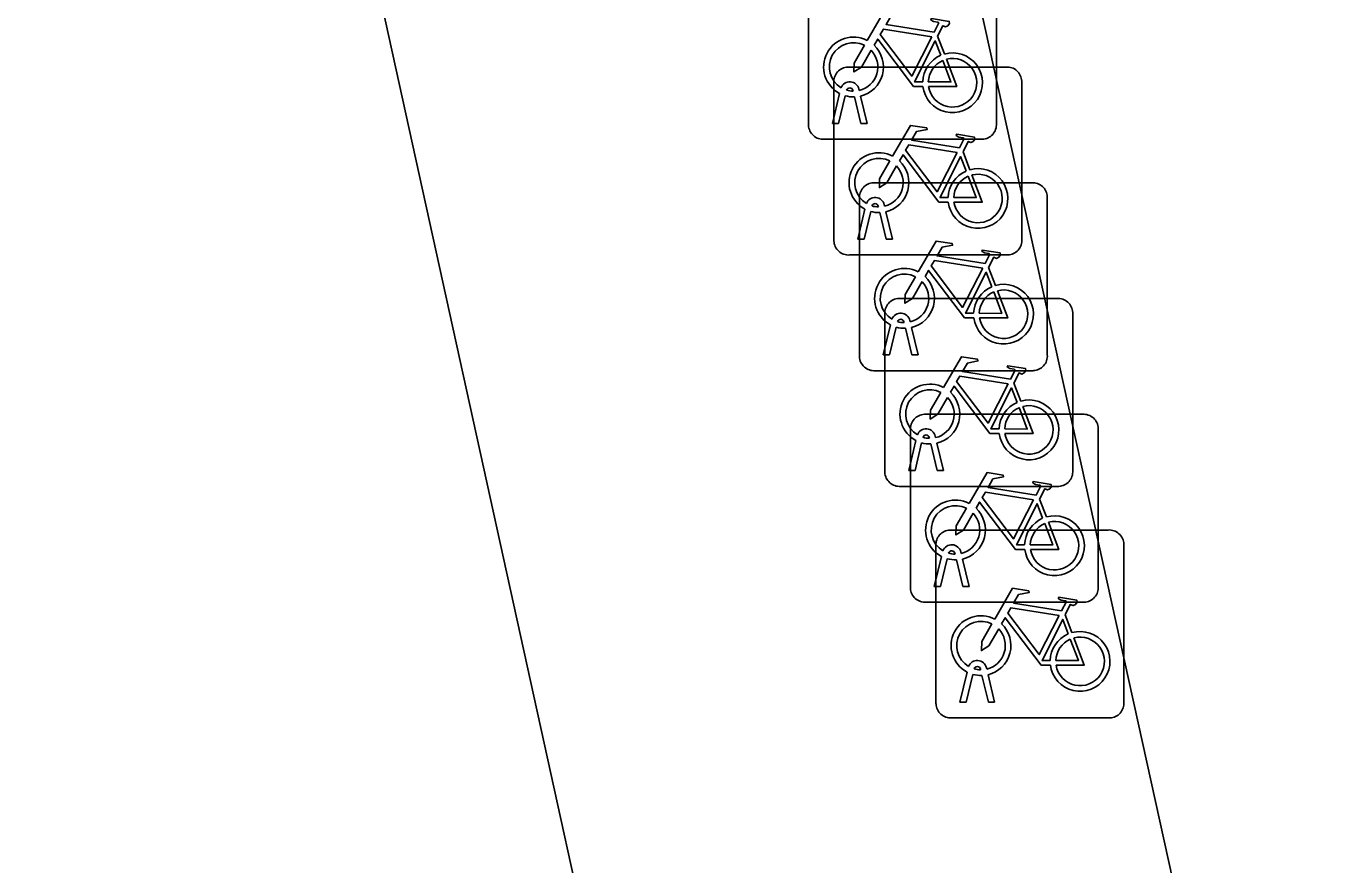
# Model space of a CAD drawing. Extents: x 160037 to 160839, y 385326 to 386441.
# Drawn here: x 160774.25 to 160781.24, y 385422.35 to 385426.81 of the extents above; entities that cross this region are included whole.
import ezdxf

# ---------------------------------------------------------------- set-up
doc = ezdxf.new("R2010")
doc.units = 0
for name, color, linetype in [('IMGEO_Fietsenrek', 7, 'Continuous'), ('IMGEO_Pand', 7, 'Continuous'), ('IMGEO_Rijbaan_lokaal_open', 7, 'Continuous')]:
    doc.layers.add(name, color=color, linetype=linetype)

msp = doc.modelspace()

# ---------------------------------------------------------------- linework, layer by layer
at = {"layer": 'IMGEO_Fietsenrek'}
for p, q in [((160778.4055, 385426.2799), (160778.4055, 385427.1208)), ((160778.4055, 385427.1208), (160778.4055, 385426.2799)), ((160779.4045, 385427.1301), (160779.4045, 385426.2892)), ((160779.4045, 385426.2892), (160779.4045, 385427.1301)), ((160779.0922, 385426.7542), (160779.1285, 385426.659)), ((160778.6149, 385426.5895), (160779.4558, 385426.5895)), ((160779.4558, 385426.5895), (160778.6149, 385426.5895)), ((160779.5395, 385426.5151), (160779.5395, 385425.6742)), ((160779.5395, 385425.6742), (160779.5395, 385426.5151)), ((160778.5325, 385426.2893), (160778.5708, 385426.4493)), ((160778.5405, 385425.6649), (160778.5405, 385426.5058)), ((160778.5405, 385426.5058), (160778.5405, 385425.6649)), ((160778.6429, 385426.4609), (160778.6419, 385426.4652)), ((160778.6736, 385426.4724), (160778.6754, 385426.4645)), ((160778.6012, 385426.4371), (160778.5659, 385426.2893)), ((160778.684, 385426.2893), (160778.6501, 385426.431)), ((160778.6824, 385426.4353), (160778.7174, 385426.2893)), ((160778.5659, 385426.2893), (160778.5325, 385426.2893)), ((160778.7174, 385426.2893), (160778.684, 385426.2893)), ((160779.3301, 385426.2055), (160778.4892, 385426.2055)), ((160778.4892, 385426.2055), (160779.3301, 385426.2055)), ((160779.2272, 385426.1392), (160779.2635, 385426.044)), ((160778.7509, 385425.9745), (160779.5918, 385425.9745)), ((160779.5918, 385425.9745), (160778.7509, 385425.9745)), ((160778.6765, 385425.0499), (160778.6765, 385425.8908)), ((160778.6765, 385425.8908), (160778.6765, 385425.0499)), ((160779.6755, 385425.9001), (160779.6755, 385425.0592)), ((160779.6755, 385425.0592), (160779.6755, 385425.9001)), ((160778.6675, 385425.6743), (160778.7058, 385425.8343)), ((160778.7362, 385425.8221), (160778.7009, 385425.6743)), ((160778.7779, 385425.8459), (160778.7769, 385425.8502)), ((160778.819, 385425.6743), (160778.7851, 385425.816)), ((160778.8086, 385425.8574), (160778.8104, 385425.8495)), ((160778.8174, 385425.8203), (160778.8524, 385425.6743)), ((160778.7009, 385425.6743), (160778.6675, 385425.6743)), ((160778.8524, 385425.6743), (160778.819, 385425.6743)), ((160779.4651, 385425.5905), (160778.6242, 385425.5905)), ((160778.6242, 385425.5905), (160779.4651, 385425.5905)), ((160779.3632, 385425.5242), (160779.3995, 385425.429)), ((160778.8859, 385425.3595), (160779.7268, 385425.3595)), ((160779.7268, 385425.3595), (160778.8859, 385425.3595)), ((160778.8115, 385424.4349), (160778.8115, 385425.2758)), ((160778.8115, 385425.2758), (160778.8115, 385424.4349)), ((160779.8105, 385425.2851), (160779.8105, 385424.4442)), ((160779.8105, 385424.4442), (160779.8105, 385425.2851)), ((160778.8035, 385425.0593), (160778.8418, 385425.2193)), ((160778.8722, 385425.2071), (160778.8369, 385425.0593)), ((160778.9139, 385425.2309), (160778.9129, 385425.2352)), ((160778.955, 385425.0593), (160778.9211, 385425.201)), ((160778.9446, 385425.2424), (160778.9464, 385425.2345)), ((160778.9534, 385425.2053), (160778.9884, 385425.0593)), ((160778.8369, 385425.0593), (160778.8035, 385425.0593)), ((160778.9884, 385425.0593), (160778.955, 385425.0593)), ((160779.6011, 385424.9755), (160778.7602, 385424.9755)), ((160778.7602, 385424.9755), (160779.6011, 385424.9755)), ((160779.4982, 385424.9092), (160779.5345, 385424.814)), ((160779.0219, 385424.7435), (160779.8628, 385424.7435)), ((160779.8628, 385424.7435), (160779.0219, 385424.7435)), ((160778.9475, 385423.8189), (160778.9475, 385424.6598)), ((160778.9475, 385424.6598), (160778.9475, 385423.8189)), ((160779.0796, 385424.6274), (160779.0814, 385424.6195)), ((160779.9465, 385424.6691), (160779.9465, 385423.8282)), ((160779.9465, 385423.8282), (160779.9465, 385424.6691)), ((160778.9385, 385424.4443), (160778.9768, 385424.6043)), ((160779.0072, 385424.5921), (160778.9719, 385424.4443)), ((160779.0489, 385424.6159), (160779.0479, 385424.6202)), ((160779.09, 385424.4443), (160779.0561, 385424.586)), ((160779.0884, 385424.5903), (160779.1234, 385424.4443)), ((160778.9719, 385424.4443), (160778.9385, 385424.4443)), ((160779.1234, 385424.4443), (160779.09, 385424.4443)), ((160779.7361, 385424.3605), (160778.8952, 385424.3605)), ((160778.8952, 385424.3605), (160779.7361, 385424.3605)), ((160779.6342, 385424.2932), (160779.6705, 385424.198)), ((160779.1579, 385424.1285), (160779.9988, 385424.1285)), ((160779.9988, 385424.1285), (160779.1579, 385424.1285)), ((160779.0835, 385423.2039), (160779.0835, 385424.0448)), ((160779.0835, 385424.0448), (160779.0835, 385423.2039)), ((160779.1849, 385423.9999), (160779.1839, 385424.0042)), ((160779.2156, 385424.0114), (160779.2174, 385424.0035)), ((160780.0825, 385424.0541), (160780.0825, 385423.2132)), ((160780.0825, 385423.2132), (160780.0825, 385424.0541)), ((160779.0745, 385423.8283), (160779.1128, 385423.9883)), ((160779.1432, 385423.9761), (160779.1079, 385423.8283)), ((160779.226, 385423.8283), (160779.1921, 385423.97)), ((160779.2244, 385423.9743), (160779.2594, 385423.8283)), ((160779.1079, 385423.8283), (160779.0745, 385423.8283)), ((160779.2594, 385423.8283), (160779.226, 385423.8283)), ((160779.8721, 385423.7445), (160779.0312, 385423.7445)), ((160779.0312, 385423.7445), (160779.8721, 385423.7445)), ((160779.7702, 385423.6782), (160779.8065, 385423.583)), ((160779.2105, 385423.2133), (160779.2488, 385423.3733)), ((160779.3209, 385423.3849), (160779.3199, 385423.3892)), ((160779.3516, 385423.3964), (160779.3534, 385423.3885)), ((160779.2792, 385423.3611), (160779.2439, 385423.2133)), ((160779.362, 385423.2133), (160779.3281, 385423.355)), ((160779.3604, 385423.3593), (160779.3954, 385423.2133)), ((160779.2439, 385423.2133), (160779.2105, 385423.2133)), ((160779.3954, 385423.2133), (160779.362, 385423.2133)), ((160780.0081, 385423.1295), (160779.1672, 385423.1295)), ((160779.1672, 385423.1295), (160780.0081, 385423.1295))]:
    msp.add_line(p, q, dxfattribs=at)
for points in [[(160778.7181, 385426.7312), (160778.8128, 385426.8947), (160778.899, 385426.8809), (160778.9007, 385426.8722), (160778.8446, 385426.8613), (160778.8184, 385426.816), (160779.0736, 385426.7752)], [(160779.0607, 385426.75), (160778.8039, 385426.791), (160778.7872, 385426.7622), (160778.9542, 385426.5419), (160779.0607, 385426.75)], [(160779.0736, 385426.7752), (160779.0986, 385426.824), (160779.0935, 385426.828), (160779.0703, 385426.8317), (160779.0576, 385426.8392), (160779.0566, 385426.8423), (160779.0588, 385426.8469), (160779.1536, 385426.8318), (160779.1559, 385426.8215), (160779.1465, 385426.8091), (160779.1341, 385426.8027), (160779.1196, 385426.8089), (160779.0922, 385426.7542)], [(160779.0138, 385426.4865), (160778.9641, 385426.4866), (160778.7734, 385426.7383), (160778.7544, 385426.7055)], [(160779.1087, 385426.652), (160779.0794, 385426.7288), (160778.97, 385426.5107), (160779.0127, 385426.5106)], [(160778.7388, 385426.6787), (160778.6872, 385426.5895), (160778.6473, 385426.5635), (160778.6485, 385426.611), (160778.703, 385426.7052)], [(160779.0427, 385426.5105), (160779.1626, 385426.5103), (160779.1194, 385426.6239)], [(160779.1392, 385426.6308), (160779.1942, 385426.4862), (160779.0441, 385426.4865)], [(160778.8531, 385426.1162), (160778.9478, 385426.2797), (160779.034, 385426.2659), (160779.0357, 385426.2572), (160778.9796, 385426.2463), (160778.9534, 385426.201), (160779.2086, 385426.1602)], [(160779.2086, 385426.1602), (160779.2336, 385426.209), (160779.2285, 385426.213), (160779.2053, 385426.2167), (160779.1926, 385426.2242), (160779.1916, 385426.2273), (160779.1938, 385426.2319), (160779.2886, 385426.2168), (160779.2909, 385426.2065), (160779.2815, 385426.1941), (160779.2691, 385426.1877), (160779.2546, 385426.1939), (160779.2272, 385426.1392)], [(160779.1957, 385426.135), (160778.9389, 385426.176), (160778.9222, 385426.1472), (160779.0892, 385425.9269), (160779.1957, 385426.135)], [(160779.1488, 385425.8715), (160779.0991, 385425.8716), (160778.9084, 385426.1233), (160778.8894, 385426.0905)], [(160779.2437, 385426.037), (160779.2144, 385426.1138), (160779.105, 385425.8957), (160779.1477, 385425.8956)], [(160778.8738, 385426.0637), (160778.8222, 385425.9745), (160778.7823, 385425.9485), (160778.7835, 385425.996), (160778.838, 385426.0902)], [(160779.1777, 385425.8955), (160779.2976, 385425.8953), (160779.2544, 385426.0089)], [(160779.2742, 385426.0158), (160779.3292, 385425.8712), (160779.1791, 385425.8715)], [(160778.9891, 385425.5012), (160779.0838, 385425.6647), (160779.17, 385425.6509), (160779.1717, 385425.6422), (160779.1156, 385425.6313), (160779.0894, 385425.586), (160779.3446, 385425.5452)], [(160779.3446, 385425.5452), (160779.3696, 385425.594), (160779.3645, 385425.598), (160779.3413, 385425.6017), (160779.3286, 385425.6092), (160779.3276, 385425.6123), (160779.3298, 385425.6169), (160779.4246, 385425.6018), (160779.4269, 385425.5915), (160779.4175, 385425.5791), (160779.4051, 385425.5727), (160779.3906, 385425.5789), (160779.3632, 385425.5242)], [(160779.3317, 385425.52), (160779.0749, 385425.561), (160779.0582, 385425.5322), (160779.2252, 385425.3119), (160779.3317, 385425.52)], [(160779.0098, 385425.4487), (160778.9582, 385425.3595), (160778.9183, 385425.3335), (160778.9195, 385425.381), (160778.974, 385425.4752)], [(160779.2848, 385425.2565), (160779.2351, 385425.2566), (160779.0444, 385425.5083), (160779.0254, 385425.4755)], [(160779.3797, 385425.422), (160779.3504, 385425.4988), (160779.241, 385425.2807), (160779.2837, 385425.2806)], [(160779.3137, 385425.2805), (160779.4336, 385425.2803), (160779.3904, 385425.3939)], [(160779.4102, 385425.4008), (160779.4652, 385425.2562), (160779.3151, 385425.2565)], [(160779.1241, 385424.8862), (160779.2188, 385425.0497), (160779.305, 385425.0359), (160779.3067, 385425.0272), (160779.2506, 385425.0163), (160779.2244, 385424.971), (160779.4796, 385424.9302)], [(160779.4796, 385424.9302), (160779.5046, 385424.979), (160779.4995, 385424.983), (160779.4763, 385424.9867), (160779.4636, 385424.9942), (160779.4626, 385424.9973), (160779.4648, 385425.0019), (160779.5596, 385424.9868), (160779.5619, 385424.9765), (160779.5525, 385424.9641), (160779.5401, 385424.9577), (160779.5256, 385424.9639), (160779.4982, 385424.9092)], [(160779.4667, 385424.905), (160779.2099, 385424.946), (160779.1932, 385424.9172), (160779.3602, 385424.6969), (160779.4667, 385424.905)], [(160779.1448, 385424.8337), (160779.0932, 385424.7445), (160779.0533, 385424.7185), (160779.0545, 385424.766), (160779.109, 385424.8602)], [(160779.4198, 385424.6415), (160779.3701, 385424.6416), (160779.1794, 385424.8933), (160779.1604, 385424.8605)], [(160779.5147, 385424.807), (160779.4854, 385424.8838), (160779.376, 385424.6657), (160779.4187, 385424.6656)], [(160779.4487, 385424.6655), (160779.5686, 385424.6653), (160779.5254, 385424.7789)], [(160779.5452, 385424.7858), (160779.6002, 385424.6412), (160779.4501, 385424.6415)], [(160779.2601, 385424.2702), (160779.3548, 385424.4337), (160779.441, 385424.4199), (160779.4427, 385424.4112), (160779.3866, 385424.4003), (160779.3604, 385424.355), (160779.6156, 385424.3142)], [(160779.6156, 385424.3142), (160779.6406, 385424.363), (160779.6355, 385424.367), (160779.6123, 385424.3707), (160779.5996, 385424.3782), (160779.5986, 385424.3813), (160779.6008, 385424.3859), (160779.6956, 385424.3708), (160779.6979, 385424.3605), (160779.6885, 385424.3481), (160779.6761, 385424.3417), (160779.6616, 385424.3479), (160779.6342, 385424.2932)], [(160779.5558, 385424.0255), (160779.5061, 385424.0256), (160779.3154, 385424.2773), (160779.2964, 385424.2445)], [(160779.6027, 385424.289), (160779.3459, 385424.33), (160779.3292, 385424.3012), (160779.4962, 385424.0809), (160779.6027, 385424.289)], [(160779.2808, 385424.2177), (160779.2292, 385424.1285), (160779.1893, 385424.1025), (160779.1905, 385424.15), (160779.245, 385424.2442)], [(160779.6507, 385424.191), (160779.6214, 385424.2678), (160779.512, 385424.0497), (160779.5547, 385424.0496)], [(160779.5847, 385424.0495), (160779.7046, 385424.0493), (160779.6614, 385424.1629)], [(160779.6812, 385424.1698), (160779.7362, 385424.0252), (160779.5861, 385424.0255)], [(160779.3961, 385423.6552), (160779.4908, 385423.8187), (160779.577, 385423.8049), (160779.5787, 385423.7962), (160779.5226, 385423.7853), (160779.4964, 385423.74), (160779.7516, 385423.6992)], [(160779.7387, 385423.674), (160779.4819, 385423.715), (160779.4652, 385423.6862), (160779.6322, 385423.4659), (160779.7387, 385423.674)], [(160779.7516, 385423.6992), (160779.7766, 385423.748), (160779.7715, 385423.752), (160779.7483, 385423.7557), (160779.7356, 385423.7632), (160779.7346, 385423.7663), (160779.7368, 385423.7709), (160779.8316, 385423.7558), (160779.8339, 385423.7455), (160779.8245, 385423.7331), (160779.8121, 385423.7267), (160779.7976, 385423.7329), (160779.7702, 385423.6782)], [(160779.6918, 385423.4105), (160779.6421, 385423.4106), (160779.4514, 385423.6623), (160779.4324, 385423.6295)], [(160779.7867, 385423.576), (160779.7574, 385423.6528), (160779.648, 385423.4347), (160779.6907, 385423.4346)], [(160779.4168, 385423.6027), (160779.3652, 385423.5135), (160779.3253, 385423.4875), (160779.3265, 385423.535), (160779.381, 385423.6292)], [(160779.7207, 385423.4345), (160779.8406, 385423.4343), (160779.7974, 385423.5479)], [(160779.8172, 385423.5548), (160779.8722, 385423.4102), (160779.7221, 385423.4105)]]:
    msp.add_lwpolyline(points, dxfattribs=at)
for centre, radius, start, end in [((160778.6451, 385426.5899), 0.159, 62.67661, 242.13685), ((160778.6451, 385426.5899), 0.129, 63.31916, 238.90302), ((160778.6451, 385426.5899), 0.129, 283.60429, 43.43025), ((160778.6451, 385426.5899), 0.159, 283.5766, 46.60424), ((160779.1717, 385426.5059), 0.159, 113.3408, 178.32165), ((160779.1717, 385426.5059), 0.159, 187.0065, 105.77075), ((160778.6182, 385426.5116), 0.0779, 92.4484, 184.28452), ((160778.6182, 385426.5116), 0.0779, 92.4484, 184.28452), ((160779.1717, 385426.5059), 0.129, 113.92302, 177.95563), ((160779.1717, 385426.5059), 0.129, 188.67146, 104.58832), ((160779.4616, 385426.5118), 0.0779, 2.4484, 94.28452), ((160779.4616, 385426.5118), 0.0779, 2.4484, 94.28452), ((160778.6249, 385426.4613), 0.0499, 12.8025, 158.69338), ((160778.6249, 385426.4613), 0.0174, 12.8025, 163.45023), ((160778.6451, 385426.5899), 0.129, 253.41502, 269.02044), ((160778.6451, 385426.5899), 0.159, 253.99666, 271.78671), ((160778.4834, 385426.2832), 0.0779, 182.4484, 274.28452), ((160778.4834, 385426.2832), 0.0779, 182.4484, 274.28452), ((160779.3268, 385426.2834), 0.0779, 272.4484, 4.28452), ((160779.3268, 385426.2834), 0.0779, 272.4484, 4.28452), ((160778.7801, 385425.9749), 0.159, 62.67661, 242.13685), ((160778.7801, 385425.9749), 0.129, 63.31916, 238.90302), ((160778.7801, 385425.9749), 0.129, 283.60429, 43.43025), ((160778.7801, 385425.9749), 0.159, 283.5766, 46.60424), ((160779.3067, 385425.8909), 0.159, 113.3408, 178.32165), ((160779.3067, 385425.8909), 0.159, 187.0065, 105.77075), ((160778.7542, 385425.8966), 0.0779, 92.4484, 184.28452), ((160778.7542, 385425.8966), 0.0779, 92.4484, 184.28452), ((160779.3067, 385425.8909), 0.129, 113.92302, 177.95563), ((160779.3067, 385425.8909), 0.129, 188.67146, 104.58832), ((160779.5976, 385425.8968), 0.0779, 2.4484, 94.28452), ((160779.5976, 385425.8968), 0.0779, 2.4484, 94.28452), ((160778.7599, 385425.8463), 0.0499, 12.8025, 158.69338), ((160778.7801, 385425.9749), 0.159, 253.99666, 271.78671), ((160778.7599, 385425.8463), 0.0174, 12.8025, 163.45023), ((160778.7801, 385425.9749), 0.129, 253.41502, 269.02044), ((160779.4618, 385425.6684), 0.0779, 272.4484, 4.28452), ((160779.4618, 385425.6684), 0.0779, 272.4484, 4.28452), ((160778.6184, 385425.6682), 0.0779, 182.4484, 274.28452), ((160778.6184, 385425.6682), 0.0779, 182.4484, 274.28452), ((160778.9161, 385425.3599), 0.159, 62.67661, 242.13685), ((160778.9161, 385425.3599), 0.129, 63.31916, 238.90302), ((160778.9161, 385425.3599), 0.159, 283.5766, 46.60424), ((160778.9161, 385425.3599), 0.129, 283.60429, 43.43025), ((160779.4427, 385425.2759), 0.159, 113.3408, 178.32165), ((160779.4427, 385425.2759), 0.159, 187.0065, 105.77075), ((160779.4427, 385425.2759), 0.129, 113.92302, 177.95563), ((160779.4427, 385425.2759), 0.129, 188.67146, 104.58832), ((160778.8892, 385425.2816), 0.0779, 92.4484, 184.28452), ((160778.8892, 385425.2816), 0.0779, 92.4484, 184.28452), ((160779.7326, 385425.2818), 0.0779, 2.4484, 94.28452), ((160779.7326, 385425.2818), 0.0779, 2.4484, 94.28452), ((160778.8959, 385425.2313), 0.0499, 12.8025, 158.69338), ((160778.9161, 385425.3599), 0.159, 253.99666, 271.78671), ((160778.8959, 385425.2313), 0.0174, 12.8025, 163.45023), ((160778.9161, 385425.3599), 0.129, 253.41502, 269.02044), ((160778.7544, 385425.0532), 0.0779, 182.4484, 274.28452), ((160778.7544, 385425.0532), 0.0779, 182.4484, 274.28452), ((160779.5978, 385425.0534), 0.0779, 272.4484, 4.28452), ((160779.5978, 385425.0534), 0.0779, 272.4484, 4.28452), ((160779.0511, 385424.7449), 0.159, 62.67661, 242.13685), ((160779.0511, 385424.7449), 0.129, 63.31916, 238.90302), ((160779.0511, 385424.7449), 0.129, 283.60429, 43.43025), ((160779.0511, 385424.7449), 0.159, 283.5766, 46.60424), ((160779.5777, 385424.6609), 0.159, 113.3408, 178.32165), ((160779.5777, 385424.6609), 0.159, 187.0065, 105.77075), ((160779.5777, 385424.6609), 0.129, 113.92302, 177.95563), ((160779.5777, 385424.6609), 0.129, 188.67146, 104.58832), ((160779.0252, 385424.6656), 0.0779, 92.4484, 184.28452), ((160779.0252, 385424.6656), 0.0779, 92.4484, 184.28452), ((160779.8686, 385424.6658), 0.0779, 2.4484, 94.28452), ((160779.8686, 385424.6658), 0.0779, 2.4484, 94.28452), ((160779.0309, 385424.6163), 0.0499, 12.8025, 158.69338), ((160779.0309, 385424.6163), 0.0174, 12.8025, 163.45023), ((160779.0511, 385424.7449), 0.159, 253.99666, 271.78671), ((160779.0511, 385424.7449), 0.129, 253.41502, 269.02044), ((160778.8894, 385424.4382), 0.0779, 182.4484, 274.28452), ((160778.8894, 385424.4382), 0.0779, 182.4484, 274.28452), ((160779.7328, 385424.4384), 0.0779, 272.4484, 4.28452), ((160779.7328, 385424.4384), 0.0779, 272.4484, 4.28452), ((160779.1871, 385424.1289), 0.159, 62.67661, 242.13685), ((160779.1871, 385424.1289), 0.129, 63.31916, 238.90302), ((160779.1871, 385424.1289), 0.129, 283.60429, 43.43025), ((160779.1871, 385424.1289), 0.159, 283.5766, 46.60424), ((160779.7137, 385424.0449), 0.159, 187.0065, 105.77075), ((160779.7137, 385424.0449), 0.159, 113.3408, 178.32165), ((160779.7137, 385424.0449), 0.129, 113.92302, 177.95563), ((160779.7137, 385424.0449), 0.129, 188.67146, 104.58832), ((160779.1612, 385424.0506), 0.0779, 92.4484, 184.28452), ((160779.1612, 385424.0506), 0.0779, 92.4484, 184.28452), ((160780.0046, 385424.0508), 0.0779, 2.4484, 94.28452), ((160780.0046, 385424.0508), 0.0779, 2.4484, 94.28452), ((160779.1669, 385424.0003), 0.0499, 12.8025, 158.69338), ((160779.1669, 385424.0003), 0.0174, 12.8025, 163.45023), ((160779.1871, 385424.1289), 0.129, 253.41502, 269.02044), ((160779.1871, 385424.1289), 0.159, 253.99666, 271.78671), ((160779.0254, 385423.8222), 0.0779, 182.4484, 274.28452), ((160779.0254, 385423.8222), 0.0779, 182.4484, 274.28452), ((160779.8688, 385423.8224), 0.0779, 272.4484, 4.28452), ((160779.8688, 385423.8224), 0.0779, 272.4484, 4.28452), ((160779.3231, 385423.5139), 0.159, 62.67661, 242.13685), ((160779.3231, 385423.5139), 0.129, 63.31916, 238.90302), ((160779.3231, 385423.5139), 0.129, 283.60429, 43.43025), ((160779.3231, 385423.5139), 0.159, 283.5766, 46.60424), ((160779.8497, 385423.4299), 0.159, 113.3408, 178.32165), ((160779.8497, 385423.4299), 0.159, 187.0065, 105.77075), ((160779.8497, 385423.4299), 0.129, 113.92302, 177.95563), ((160779.8497, 385423.4299), 0.129, 188.67146, 104.58832), ((160779.3029, 385423.3853), 0.0499, 12.8025, 158.69338), ((160779.3029, 385423.3853), 0.0174, 12.8025, 163.45023), ((160779.3231, 385423.5139), 0.129, 253.41502, 269.02044), ((160779.3231, 385423.5139), 0.159, 253.99666, 271.78671), ((160779.1614, 385423.2072), 0.0779, 182.4484, 274.28452), ((160779.1614, 385423.2072), 0.0779, 182.4484, 274.28452), ((160780.0048, 385423.2074), 0.0779, 272.4484, 4.28452), ((160780.0048, 385423.2074), 0.0779, 272.4484, 4.28452)]:
    msp.add_arc(centre, radius, start, end, dxfattribs=at)
at = {"layer": 'IMGEO_Pand'}
msp.add_lwpolyline([(160788.235, 385386.464), (160787.467, 385389.948), (160774.31, 385449.642)], dxfattribs=at)
at = {"layer": 'IMGEO_Rijbaan_lokaal_open'}
msp.add_lwpolyline([(160769.406, 385448.412), (160771.31, 385448.855), (160773.25, 385440.048), (160784.316, 385389.718)], dxfattribs=at)

doc.saveas('drawing.dxf')
